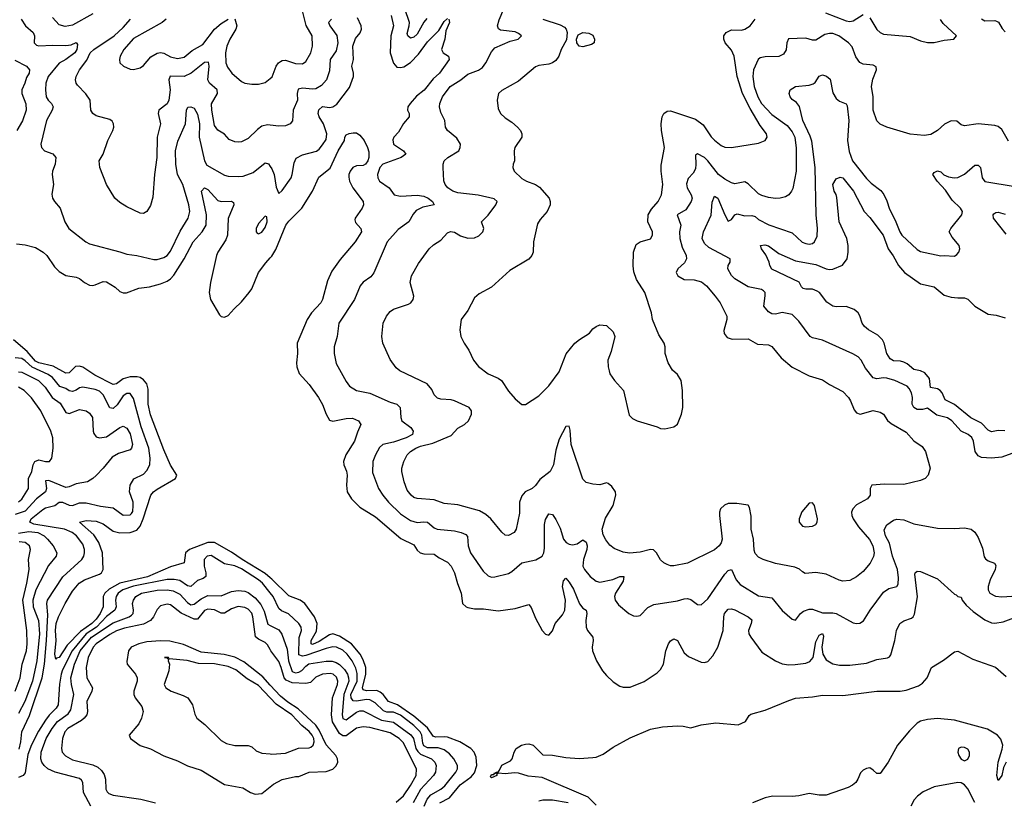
# Model space of a CAD drawing. Header units: inches. Extents: x 1694797 to 1849917, y 907313 to 1017959.
# Tile 259 of 656: x 1788517 to 1794345, y 962424 to 967046. Entities that reach past the tile are written whole.
import ezdxf

# ---------------------------------------------------------------- set-up
doc = ezdxf.new("R2010")
doc.units = ezdxf.units.IN
doc.header["$MEASUREMENT"] = 0
doc.layers.add('B7986', color=7, linetype='Continuous')
doc.layers.add('B7996', color=7, linetype='Continuous')

msp = doc.modelspace()

# ---------------------------------------------------------------- linework, layer by layer
at = {"layer": 'B7986', "color": 5}
for points, elevation in [([(1788950, 967080.1), (1788830, 967013.3), (1788786.6, 967006.6), (1788750, 967016.2), (1788710, 967059.7)], 760), ([(1788526, 967050), (1788551.4, 967010), (1788596.3, 966970), (1788605.1, 966950), (1788602.7, 966910), (1788615.9, 966895.9), (1788630.8, 966890.8), (1788710, 966895.1), (1788790, 966892.4), (1788822, 966898), (1788851.5, 966911.5), (1788859.5, 966899.5), (1788854.4, 966870), (1788842.6, 966850), (1788790, 966811.1), (1788750, 966789.3), (1788684.6, 966710), (1788671, 966670), (1788669.3, 966630), (1788674, 966590), (1788684.7, 966570), (1788704.7, 966550), (1788714.2, 966530), (1788708.4, 966510), (1788675.9, 966450), (1788642.2, 966310), (1788645.8, 966290), (1788663.1, 966270), (1788712.2, 966252.2), (1788730.2, 966230.2), (1788726.2, 966190), (1788710.2, 966150), (1788708, 966130), (1788715.8, 966070), (1788707.2, 966012.8), (1788711.8, 965990), (1788722.6, 965970), (1788755.3, 965930), (1788783.1, 965850), (1788808.4, 965810), (1788908.5, 965730), (1788930, 965719.1), (1789110, 965672.1), (1789150, 965657.2), (1789210, 965649.4), (1789310, 965627.2), (1789330, 965626), (1789370, 965637.4), (1789390, 965650.2), (1789410, 965674.9), (1789466.4, 965793.6), (1789513, 965870), (1789523.2, 965910), (1789518.6, 965950), (1789482, 966070), (1789451.7, 966130), (1789441.9, 966190), (1789438.9, 966270), (1789452.6, 966327.4), (1789499.1, 966430), (1789504.7, 966510), (1789511.8, 966528.2), (1789529.7, 966530.3), (1789550, 966523.1), (1789570, 966486.7), (1789580.3, 966430), (1789579.2, 966350), (1789610, 966210.4), (1789625.2, 966185.2), (1789730, 966126.2), (1789750, 966120.2), (1789810, 966117.2), (1789839.4, 966120.6), (1789897.9, 966142.1), (1789970, 966197.7), (1789990, 966191.7), (1790000, 966177.4)], 740), ([(1790000, 966420.7), (1789982.8, 966422.7), (1789950, 966415.5), (1789923.7, 966396.3), (1789870, 966343.1), (1789830, 966323.7), (1789810, 966321.1), (1789790, 966322.6), (1789757.2, 966337.2), (1789728.4, 966368.4), (1789690, 966392), (1789670, 966420.5), (1789653.3, 966510), (1789652.1, 966547.9), (1789687.1, 966610), (1789684.7, 966630), (1789640.9, 966670), (1789630.2, 966690), (1789638.9, 966770), (1789633.8, 966793.8), (1789610, 966792.2), (1789530.8, 966729.2), (1789490, 966709.6), (1789408.2, 966711.8), (1789398.8, 966690), (1789408.2, 966630), (1789399, 966570), (1789390, 966548.1), (1789340.3, 966510), (1789336, 966490), (1789349.8, 966430), (1789331.1, 966350), (1789329, 966231), (1789315.3, 966130), (1789305.3, 965994.7), (1789290, 965946), (1789270, 965911), (1789250, 965898.8), (1789230, 965900.7), (1789150, 965938), (1789110, 965963), (1789080.5, 965990), (1789030.4, 966070), (1788990.5, 966170), (1788987.7, 966210), (1789010.4, 966250), (1789038.7, 966330), (1789068.9, 966390), (1789074.9, 966410), (1789072.7, 966430), (1789064.9, 966444.9), (1789050, 966455.5), (1788970, 966477.1), (1788950, 966490.7), (1788938.4, 966510), (1788932.9, 966570), (1788908, 966608), (1788858.9, 966658.9), (1788851.6, 966670), (1788847.8, 966690), (1788850.3, 966710), (1788871.1, 966750), (1788913.7, 966806.3), (1788934.5, 966850), (1788954.8, 966870), (1789075.7, 966950), (1789130, 966999.6), (1789173, 967050)], 760), ([(1789384.2, 967050), (1789360.2, 967030), (1789190, 966935.3), (1789132.9, 966870), (1789111.8, 966830), (1789107, 966810), (1789110.4, 966790.4), (1789130.8, 966770), (1789170, 966752.7), (1789190, 966750.4), (1789230, 966760.3), (1789250, 966774.4), (1789293.7, 966826.3), (1789330, 966848.4), (1789350, 966851.2), (1789370, 966847), (1789410, 966826.3), (1789450, 966816.3), (1789490, 966824.6), (1789536.7, 966863.3), (1789601.5, 966898.5), (1789670, 966990.1), (1789710, 967023.4), (1789750, 967048.8)], 780), ([(1789790.5, 967050.5), (1789801.4, 967010), (1789795.6, 966990), (1789759.9, 966930), (1789743.3, 966890), (1789734.4, 966850), (1789737.4, 966790), (1789746, 966766), (1789773.4, 966730), (1789830, 966681.1), (1789850, 966670.3), (1789890, 966664.2), (1789930, 966664.6), (1789970, 966674.9), (1790000, 966698.4)], 780), ([(1788487.2, 966807.2), (1788557.8, 966770), (1788574.9, 966750), (1788572.9, 966730), (1788556, 966704), (1788547.6, 966670), (1788529.6, 966630), (1788528.7, 966610), (1788552.6, 966547.4), (1788555, 966510), (1788532.9, 966447.1), (1788500.6, 966390)], 720), ([(1788498.3, 965718.3), (1788550, 965713.4), (1788610, 965697.4), (1788654.9, 965670), (1788677.6, 965650), (1788722, 965582), (1788750, 965555.3), (1788790, 965531.7), (1788850, 965520.9), (1788870, 965513.1), (1788899.5, 965490), (1788930, 965474.7), (1788950, 965472.4), (1788964, 965476), (1789010, 965496.9), (1789030, 965494.3), (1789081.8, 965461.8), (1789110, 965435.8), (1789130, 965427.9), (1789149, 965429), (1789222.7, 965457.3), (1789285.2, 965465.2), (1789350, 965482), (1789390, 965497.6), (1789410, 965511.7), (1789430, 965534), (1789490.8, 965630), (1789544.3, 965730), (1789596.7, 965790), (1789619.9, 965830), (1789622.3, 965890), (1789593.7, 966030), (1789610, 966050.2), (1789630, 966040.2), (1789690, 965976.2), (1789710, 965969.3), (1789770, 965972.5), (1789783.1, 965963.1), (1789785.2, 965950), (1789751.5, 965868.5), (1789747.7, 965770), (1789737.6, 965742.4), (1789689.7, 965670), (1789682.3, 965650), (1789646, 965490), (1789638.8, 965430), (1789646.3, 965390), (1789698.9, 965298.9), (1789710, 965288.2), (1789730, 965284.4), (1789750, 965294.6), (1789785.4, 965334.6), (1789830, 965374.6), (1789875.8, 965430), (1789890, 965452.8), (1789930.4, 965549.6), (1789973.1, 965606.9), (1790000, 965635.4)], 720), ([(1790000, 963741.6), (1789970, 963766.5), (1789833.1, 963850), (1789770, 963894), (1789670, 963949.6), (1789630, 963951.2), (1789521.5, 963910), (1789498.4, 963890), (1789490.1, 963829.9), (1789410, 963807.1), (1789273.6, 963746.4), (1789109.9, 963710.1), (1789046, 963674), (1789020.3, 963650), (1789010.1, 963630), (1789011.5, 963570), (1788993.6, 963530), (1788970, 963496.1), (1788942.9, 963470), (1788876.1, 963423.9), (1788797.7, 963342.3), (1788750, 963269.8), (1788734.1, 963265.9), (1788730, 963259.5), (1788724.1, 963290), (1788732, 963370), (1788728.9, 963430), (1788733.1, 963470), (1788746.4, 963510), (1788785.7, 963590), (1788830, 963663.2), (1788868.9, 963710), (1788900.4, 963730), (1788990, 963762.4), (1789000.2, 963770), (1789009.9, 963790), (1789006.4, 963890), (1788986.1, 963950), (1788955.4, 963995.4), (1788869.7, 964070), (1788910, 964081), (1788970, 964077.8), (1789010, 964061.1), (1789070, 964017.9), (1789110, 964007.1), (1789170, 964009.7), (1789210, 964022.8), (1789230, 964047.7), (1789247.2, 964090), (1789292.9, 964230), (1789308.9, 964250), (1789330, 964265.7), (1789439.5, 964330), (1789447.3, 964350), (1789410, 964409.4), (1789370, 964499.7), (1789290, 964705.7), (1789276.4, 964770), (1789278, 964858), (1789269.2, 964890), (1789250, 964913.9), (1789230, 964926.9), (1789212.1, 964932.1), (1789170, 964932.2), (1789130, 964918.9), (1789090, 964890.3), (1789070, 964886.1), (1788960.5, 964940.5), (1788890, 964988.9), (1788870, 964995.6), (1788847.2, 964992.8), (1788810, 964956), (1788790, 964953.1), (1788715.3, 964995.3), (1788630, 965014.1), (1788610, 965023.7), (1788561.2, 965081.2), (1788480.6, 965150)], 720), ([(1788513.7, 962726.3), (1788523.3, 962770), (1788528.6, 962830), (1788573.8, 962926.2), (1788649.7, 963150), (1788663.4, 963230), (1788675.4, 963370), (1788683, 963523), (1788677.7, 963590), (1788680.9, 963610), (1788772.1, 963747.9), (1788884.2, 963850), (1788895.4, 963870), (1788899.9, 963890), (1788899.9, 963910), (1788890, 963941), (1788852.1, 963990), (1788828.2, 964010), (1788781.1, 964030), (1788599.6, 964059.6), (1788577.5, 964070), (1788583.7, 964090), (1788653.2, 964146.8), (1788670, 964155.8), (1788725.6, 964170), (1788751.1, 964188.9), (1788770, 964189), (1788810, 964171.4), (1788830, 964169.1), (1788870, 964185.4), (1788910, 964186.1), (1788994.9, 964165.1), (1789070, 964155.8), (1789130, 964112.4), (1789170, 964113.8), (1789178.4, 964121.6), (1789185.9, 964134.1), (1789189.1, 964170), (1789187.4, 964190), (1789167.6, 964250), (1789171.4, 964290), (1789192.4, 964327.6), (1789250, 964356), (1789270, 964377.6), (1789286.1, 964410), (1789289.5, 964450), (1789280.9, 964510), (1789235.7, 964635.7), (1789190, 964802.4), (1789170, 964832.2), (1789150, 964833.3), (1789130, 964818.6), (1789093.9, 964766.1), (1789070, 964744.7), (1789050, 964748.9), (1789010, 964825.8), (1788990, 964846.3), (1788963.8, 964856.2), (1788890, 964870.5), (1788870, 964865.8), (1788850, 964851.6), (1788830, 964845.2), (1788810, 964849.4), (1788790, 964862.2), (1788754.1, 964874.1), (1788710, 964927.5), (1788685.4, 964945.4), (1788590, 964988.4), (1788550, 965026.7), (1788530, 965039.2), (1788490, 965044.3)], 740), ([(1788510, 964960.5), (1788530, 964959.5), (1788627.3, 964910), (1788666.8, 964870), (1788709.6, 964809.6), (1788755.6, 964775.6), (1788790, 964721.1), (1788810, 964714.3), (1788870, 964737.8), (1788909.4, 964730), (1788930, 964716), (1788946.8, 964690), (1788951.4, 964610), (1788955.8, 964595.8), (1788970, 964576.9), (1788990, 964569.6), (1789030, 964576.4), (1789110, 964631.9), (1789130, 964639.2), (1789150, 964628.3), (1789170, 964594), (1789184.6, 964530), (1789179.2, 964510), (1789170, 964500.2), (1789101.5, 964478.5), (1789063.5, 964456.5), (1789011.3, 964390), (1788970, 964347.2), (1788950, 964329), (1788918, 964310), (1788850, 964298.9), (1788810, 964279.5), (1788790, 964277.1), (1788690, 964317.3), (1788670, 964315.6), (1788675.4, 964270), (1788670.3, 964249.7), (1788615.9, 964210), (1788550, 964136.5), (1788490, 964115.6)], 760), ([(1788509.6, 964190.4), (1788530, 964207.1), (1788569.2, 964270), (1788569.4, 964330), (1788589.1, 964370), (1788596.3, 964410), (1788605.8, 964430), (1788630, 964440.1), (1788670, 964430.2), (1788694, 964430), (1788706, 964450), (1788715.3, 964510), (1788713.1, 964570), (1788701.6, 964610), (1788641.2, 964730), (1788587, 964807), (1788542.5, 964850), (1788509.9, 964869.9)], 780), ([(1788510, 964005.9), (1788570, 964015.5), (1788623.1, 964010), (1788660.6, 963990), (1788682, 963970), (1788714.6, 963930), (1788735.8, 963890), (1788731.9, 963870), (1788686.5, 963813.5), (1788612.6, 963670), (1788595.4, 963610), (1788596.5, 963570), (1788627.9, 963487.9), (1788633.2, 963410), (1788618.9, 963250), (1788592, 963130), (1788547.9, 963010), (1788510, 962938.7)], 760), ([(1788490, 963070.2), (1788519.4, 963150), (1788531.5, 963230), (1788557.4, 963310), (1788560.4, 963350), (1788558.8, 963430), (1788535, 963610), (1788559.2, 963710), (1788572.4, 963790), (1788569.3, 963850.7), (1788581.1, 963910), (1788575, 963930), (1788549.9, 963949.9), (1788513.8, 963953.8)], 780), ([(1790000, 963652.7), (1789954.8, 963710), (1789931, 963730), (1789830, 963794.4), (1789790, 963813), (1789730, 963824.5), (1789650, 963873.7), (1789627, 963870), (1789609.3, 963850), (1789608.9, 963811.1), (1789618.6, 963770), (1789618.5, 963750), (1789602.8, 963737.2), (1789570, 963726.2), (1789530, 963689.2), (1789510, 963693.9), (1789465.4, 963725.4), (1789431.6, 963731.5), (1789390.6, 963730.6), (1789190, 963692.2), (1789127.5, 963670), (1789099.6, 963650), (1789087.2, 963630), (1789083.4, 963610), (1789086.8, 963570), (1789079.3, 963550), (1789030, 963512), (1788971.4, 963448.6), (1788910, 963409.3), (1788827.3, 963310), (1788770, 963196.4), (1788761.3, 963170), (1788751.4, 963111.4), (1788743.4, 962990), (1788733.4, 962970), (1788691.4, 962928.6), (1788670, 962898.8), (1788627.5, 962832.5), (1788586.7, 962753.3), (1788564.8, 962695.2), (1788550, 962587.3), (1788537, 962570), (1788510, 962558.4)], 740), ([(1788937.2, 962390), (1788895.3, 962470), (1788891.1, 962530), (1788883.2, 962543.2), (1788870, 962553.2), (1788725.7, 962590), (1788682.8, 962610), (1788660.6, 962630), (1788648.3, 962650), (1788641.7, 962670), (1788643.4, 962710), (1788673.9, 962790), (1788708.6, 962850), (1788740.3, 962890), (1788803.1, 962936.9), (1788819.4, 962960.6), (1788836.8, 963050), (1788823.3, 963110), (1788820.1, 963150), (1788840.9, 963230), (1788875.5, 963310), (1788942.2, 963390), (1789070, 963475.9), (1789164.7, 963510), (1789178.8, 963521.2), (1789187.4, 963530), (1789190.1, 963549.9), (1789184.1, 963590), (1789189.5, 963610), (1789203.5, 963630), (1789238.5, 963650), (1789330, 963668), (1789390, 963670.2), (1789424.8, 963664.8), (1789464.4, 963644.4), (1789510, 963595.6), (1789530, 963582.4), (1789550, 963584.8), (1789590, 963617.2), (1789630, 963636), (1789710, 963635), (1789770, 963659.6), (1789810, 963666.9), (1789850, 963662.6), (1789870, 963653.6), (1789910, 963623.8), (1789944.2, 963584.2), (1789964.3, 963544.3), (1789986.3, 963466.3), (1790000, 963459)], 760), ([(1790000, 963316.7), (1789984.4, 963344.4), (1789970, 963358), (1789930, 963377.5), (1789912.8, 963392.8), (1789897.6, 963510), (1789890, 963531.4), (1789870, 963555.2), (1789850, 963565.9), (1789810, 963571.6), (1789770, 963557.9), (1789730, 963532.2), (1789710, 963532.2), (1789670, 963552), (1789630, 963555), (1789610, 963547.2), (1789570, 963496.5), (1789550, 963496), (1789472, 963532), (1789410, 963580.8), (1789390, 963585), (1789350, 963575.5), (1789330, 963554.7), (1789309.4, 963510), (1789290.9, 963489.1), (1789250, 963467.8), (1789137, 963443), (1789090, 963427), (1789050, 963405.8), (1788970, 963351), (1788952.1, 963330), (1788921.9, 963270), (1788909.6, 963210), (1788914, 963150), (1788947.6, 963090), (1788944.1, 963070), (1788914.2, 963010), (1788918.1, 962950), (1788913.4, 962930), (1788899.1, 962910), (1788882.8, 962897.2), (1788801.2, 962850), (1788783.1, 962830), (1788769.1, 962790), (1788763.2, 962730), (1788768.5, 962710), (1788787.7, 962687.7), (1788830, 962664), (1788950, 962635), (1788979.8, 962619.8), (1789001.2, 962601.2), (1789016.4, 962576.4), (1789024.3, 962550), (1789026.3, 962490), (1789034, 962474), (1789044.7, 962464.7), (1789070, 962455.3), (1789234, 962430), (1789320.5, 962410)], 780), ([(1790000, 963106.6), (1789955.3, 963155.3), (1789843.1, 963243.1), (1789790, 963271.8), (1789727.8, 963287.8), (1789590, 963301.3), (1789487.2, 963347.2), (1789406.2, 963366.2), (1789350, 963368.6), (1789270, 963361.8), (1789221.3, 963350), (1789175.9, 963330), (1789160.1, 963310), (1789150, 963246.8), (1789153.5, 963230), (1789203, 963170), (1789211.7, 963150), (1789212.4, 963130), (1789192.5, 963070), (1789191.9, 963050), (1789200.2, 963030), (1789239.5, 962979.5), (1789247.5, 962950), (1789237.7, 962910), (1789222.6, 962877.4), (1789165.5, 962810), (1789172.7, 962790), (1789230, 962749.3), (1789290, 962729.2), (1789370, 962687.9), (1789450, 962658.5), (1789510, 962627.3), (1789590, 962602.9), (1789730, 962518.2), (1789837.8, 962497.8), (1789883.8, 962470), (1789910, 962461.2), (1789950, 962463.6), (1790000, 962504.7)], 820), ([(1790000, 963029.9), (1789930, 963103.3), (1789862.8, 963142.8), (1789796.9, 963196.9), (1789750, 963217.2), (1789670, 963232.1), (1789575, 963235), (1789508.4, 963251.6), (1789402, 963262), (1789398, 963270), (1789374, 963270), (1789387.1, 963267.1), (1789398, 963258), (1789396, 963250), (1789403.1, 963230), (1789399.1, 963190), (1789372.8, 963110), (1789382.6, 963090), (1789413.7, 963070), (1789485.1, 963045.1), (1789512.4, 963030), (1789538.7, 962990), (1789553.5, 962933.5), (1789565.5, 962910), (1789612.4, 962872.4), (1789710, 962778), (1789740.4, 962760.4), (1789790, 962748), (1789870, 962748.9), (1789890, 962740.3), (1789917, 962717), (1789950, 962704.2), (1790000, 962698.8)], 840)]:
    msp.add_lwpolyline(points, dxfattribs=dict(at, elevation=elevation))
at = {"layer": 'B7986', "color": 5, "elevation": 740}
msp.add_lwpolyline([(1789970, 965882), (1789930, 965839), (1789917.3, 965810), (1789916, 965790), (1789922.5, 965782.5), (1789930, 965778.8), (1789950, 965787.7), (1789970, 965816), (1789980.9, 965850), (1789979, 965879)], close=True, dxfattribs=at)
at = {"layer": 'B7996', "color": 5}
for points, elevation in [([(1790000, 966698.4), (1790012.1, 966707.9), (1790035.5, 966770), (1790049.2, 966790.8), (1790060.6, 966799.4), (1790070, 966805.2), (1790090, 966805.5), (1790150, 966785.8), (1790190, 966785.7), (1790210, 966799.3), (1790239.8, 966850), (1790250.8, 966890), (1790248, 966950), (1790211.9, 967011.9), (1790193.2, 967090)], 780), ([(1790000, 966177.4), (1790010, 966163.1), (1790024, 966130), (1790034.9, 966054.9), (1790050, 966018), (1790070, 966034), (1790123.5, 966110), (1790130.6, 966129.4), (1790141, 966199), (1790153.7, 966226.3), (1790190, 966246), (1790272.7, 966267.3), (1790290, 966280.2), (1790310, 966304.5), (1790330, 966336.5), (1790335.2, 966370), (1790315.8, 966430), (1790290, 966471.5), (1790283.8, 966490), (1790287.1, 966513), (1790308.8, 966531.2), (1790350, 966526.7), (1790370, 966529.4), (1790394.9, 966545.1), (1790470, 966645.2), (1790493.1, 966710), (1790493.4, 966730), (1790482.3, 966770), (1790492.3, 966810), (1790489.3, 966890), (1790504.7, 966935.3), (1790531.2, 966968.8), (1790539.4, 966990), (1790537.7, 967010), (1790516.7, 967056.7)], 740), ([(1794370, 966326), (1794330, 966395.5), (1794310, 966414), (1794290, 966420.3), (1794190, 966430.4), (1794110, 966417.3), (1794090, 966424), (1794065.1, 966445.1), (1794030, 966447.2), (1793992.3, 966427.7), (1793950, 966390.4), (1793910, 966366.7), (1793870, 966360.3), (1793788.8, 966368.8), (1793650, 966410.5), (1793610, 966427.7), (1793590, 966446.8), (1793568.9, 966510), (1793568.1, 966590), (1793559.3, 966650), (1793566.5, 966693.5), (1793589.2, 966750), (1793586.7, 966766.7), (1793570, 966777.8), (1793510, 966782.9), (1793490, 966792.7), (1793466.1, 966826.1), (1793445.5, 966885.5), (1793422.8, 966910), (1793366.3, 966950), (1793330, 966963.5), (1793310, 966965.1), (1793282.2, 966957.8), (1793230, 966924.9), (1793210, 966924.2), (1793170, 966936.5), (1793068, 966932), (1793058.2, 966910), (1793053.1, 966866.9), (1793037.7, 966842.3), (1793010, 966828.3), (1792930, 966827.2), (1792900.6, 966819.4), (1792889.2, 966810.8), (1792861.2, 966750), (1792855.9, 966710), (1792865.5, 966650), (1792886.9, 966590), (1792908.4, 966550), (1792970, 966485.2), (1793060.1, 966420.1), (1793090, 966381.3), (1793104.8, 966350), (1793113.9, 966286.1), (1793113.6, 966150), (1793093.1, 966046.9), (1793086.6, 966030), (1793070, 966008.4), (1793050, 965997), (1793018, 965990), (1792990, 965988.1), (1792950, 965993.2), (1792910, 966004.5), (1792890, 966015.8), (1792830, 966075), (1792810, 966085.2), (1792750, 966074.5), (1792730, 966080.6), (1792690, 966101.5), (1792654, 966130), (1792590.8, 966210), (1792570, 966229.3), (1792530, 966252.3), (1792516.6, 966243.4), (1792519.9, 966190), (1792516.8, 966163.2), (1792503.1, 966136.9), (1792474.8, 966105.2), (1792465, 966075), (1792468.5, 966050), (1792490.9, 966010), (1792496.8, 965990), (1792492.2, 965970), (1792459.4, 965920.6), (1792408.8, 965890), (1792430.5, 965830), (1792422.2, 965790), (1792424.4, 965750), (1792439, 965699), (1792461.7, 965650), (1792463.2, 965630), (1792452.7, 965607.3), (1792412.2, 965570), (1792403.1, 965550), (1792412.2, 965530), (1792450, 965507.2), (1792510, 965505.4), (1792553.2, 965493.2), (1792582.2, 965470), (1792634.2, 965410), (1792663.1, 965370), (1792702.2, 965290), (1792703.1, 965270), (1792685.3, 965205.3), (1792687.2, 965187.2), (1792704.6, 965164.6), (1792734.6, 965154.6), (1792830, 965156.9), (1792884.4, 965124.4), (1792950, 965120.4), (1792970, 965111.2), (1793024.8, 965044.8), (1793089, 964989), (1793190, 964938.3), (1793270, 964914.2), (1793310, 964886.9), (1793390, 964844), (1793423.5, 964810), (1793435.8, 964790), (1793456.3, 964736.3), (1793470, 964717.6), (1793492, 964710), (1793570, 964732.8), (1793610, 964722.6), (1793629.6, 964710), (1793653.5, 964673.5), (1793674.9, 964654.9), (1793763.8, 964603.8), (1793810, 964551.6), (1793858.6, 964518.6), (1793878, 964490), (1793907, 964390), (1793895.1, 964350), (1793876, 964330), (1793850, 964318.4), (1793750, 964293.4), (1793636.7, 964296.7), (1793561.2, 964290), (1793551.8, 964270), (1793551.3, 964230), (1793536.2, 964210), (1793470, 964172.9), (1793448.4, 964150), (1793440.8, 964130), (1793442.5, 964110), (1793450.6, 964090), (1793482.4, 964042.4), (1793548.3, 963968.3), (1793566.4, 963930), (1793574.4, 963890), (1793571.5, 963868.5), (1793551.4, 963828.6), (1793510, 963778.8), (1793470, 963747.3), (1793430, 963724.8), (1793390, 963721.8), (1793367.6, 963727.6), (1793290, 963763.9), (1793230, 963772.7), (1793167.4, 963767.4), (1793150, 963776.3), (1793132.7, 963792.7), (1793105.2, 963805.2), (1792990, 963826.4), (1792917.3, 963850), (1792890, 963863.7), (1792870, 963885.5), (1792865.1, 963905.1), (1792860.2, 963970), (1792846.2, 964030), (1792847.1, 964107.1), (1792837.5, 964157.5), (1792830, 964170.8), (1792762.3, 964182.3), (1792710, 964180.8), (1792688.5, 964171.5), (1792664.7, 964150), (1792658.7, 964130), (1792659.8, 964110), (1792675.8, 963970), (1792670, 963948.7), (1792658.2, 963930), (1792630, 963906.5), (1792470, 963827.4), (1792390, 963813.1), (1792370, 963813.1), (1792350, 963820.3), (1792330, 963830.4), (1792310, 963848.5), (1792286.4, 963890), (1792268, 963908), (1792250, 963910.1), (1792190, 963892.9), (1792127.1, 963887.1), (1792090, 963892.4), (1792035.8, 963915.8), (1792010, 963935.3), (1791985.9, 963965.9), (1791970, 963995.5), (1791964.3, 964030), (1791985.3, 964094.7), (1792029.4, 964170), (1792044.9, 964230), (1792043.8, 964250), (1792021.7, 964281.7), (1791999.5, 964299.5), (1791990, 964303), (1791950, 964291.8), (1791910, 964295.6), (1791870, 964306), (1791850, 964326), (1791781.7, 964530), (1791775.9, 964615.9), (1791770, 964638.8), (1791750, 964638), (1791710, 964561.6), (1791690, 964497.3), (1791676.8, 964410), (1791656.8, 964370), (1791596.4, 964323.6), (1791570, 964288), (1791550, 964270.2), (1791509.9, 964250.1), (1791490, 964226), (1791475.6, 964190), (1791474.7, 964125.2), (1791455.1, 964030), (1791443.7, 964010), (1791410, 963992.4), (1791390, 963994.9), (1791370, 964012.7), (1791306, 964090), (1791276.4, 964116.4), (1791238.1, 964138.1), (1791110, 964172.7), (1791030, 964182.3), (1790970, 964203.9), (1790870, 964210.2), (1790850, 964217.3), (1790833.4, 964230), (1790810, 964261.3), (1790792, 964310), (1790779.2, 964370), (1790779.7, 964390), (1790790.2, 964429.8), (1790811.3, 964470), (1790830.2, 964490), (1790860.9, 964510), (1790890, 964521.7), (1790961.9, 964538.1), (1791070, 964584.4), (1791110, 964626.8), (1791150.3, 964650), (1791173.8, 964670), (1791192.2, 964710), (1791191.3, 964730), (1791178.4, 964750), (1791090, 964789.3), (1791070, 964795), (1791010, 964799), (1790990, 964805.7), (1790970, 964824.9), (1790956.2, 964856.2), (1790929.2, 964889.2), (1790767.1, 964967.1), (1790744.5, 964984.5), (1790710, 965034.8), (1790665.5, 965130), (1790660.4, 965170), (1790668.9, 965250), (1790687.2, 965290), (1790710, 965317.7), (1790730, 965331.9), (1790818.7, 965361.3), (1790832.9, 965370), (1790846.5, 965390), (1790849.1, 965410), (1790827.8, 965490), (1790835.9, 965530), (1790877.9, 965602.1), (1790940.5, 965690), (1790966.4, 965713.6), (1791010, 965740.7), (1791050, 965784.5), (1791067.1, 965792.9), (1791090, 965788.2), (1791125.9, 965765.9), (1791170, 965751.9), (1791210, 965753.9), (1791234.3, 965765.7), (1791259.2, 965790), (1791265, 965810), (1791250.5, 965850), (1791290, 965887.8), (1791335.5, 965950), (1791342.3, 965970), (1791324.9, 965984.9), (1791230, 966007.7), (1791110, 966020.4), (1791081.7, 966030), (1791050.3, 966050), (1791034.7, 966070), (1791027.8, 966092.2), (1791023.1, 966170), (1791023.7, 966190), (1791030.2, 966209.8), (1791050.4, 966230), (1791115.8, 966270), (1791124.9, 966290), (1791127, 966310), (1791104, 966344), (1791048.7, 966390), (1791037.6, 966410), (1791032.7, 966450), (1791010, 966497.3), (1791001.6, 966530), (1791003.2, 966550), (1791019.3, 966590), (1791065, 966650), (1791128.4, 966690), (1791170, 966723.2), (1791232, 966748), (1791256, 966764), (1791275.2, 966790), (1791310, 966856.2), (1791330, 966878.7), (1791420.4, 966919.6), (1791466.8, 966930), (1791486.4, 966950), (1791470, 966964.9), (1791450, 966973.5), (1791363.4, 966983.4), (1791351.6, 966991.6), (1791345.7, 967010), (1791354.1, 967045.9), (1791381.7, 967110)], 760), ([(1790715.9, 967070), (1790729.1, 967010), (1790714.4, 966950), (1790709.3, 966850), (1790730, 966789.1), (1790750, 966765.2), (1790770, 966762.4), (1790790, 966767.1), (1790830, 966792.7), (1790878.4, 966841.6), (1790930, 966916), (1790997.6, 966982.4), (1791030, 967036.1), (1791050, 967052.3)], 740), ([(1790927.4, 967052.6), (1790908.7, 967031.3), (1790870, 966961.2), (1790850, 966941.8), (1790830, 966936.5), (1790814, 966950), (1790810, 966964.7), (1790822.7, 967010), (1790823.9, 967030), (1790796.8, 967110)], 760), ([(1793286.2, 967086.2), (1793410, 967039.2), (1793430, 967035.5), (1793450, 967039.8), (1793510, 967076.3)], 780), ([(1793550, 967058), (1793590, 966988.9), (1793610, 966970.3), (1793630, 966961.3), (1793787.5, 966947.5), (1793850, 966920.5), (1793890, 966910.7), (1793930, 966910.8), (1793990, 966924), (1794046, 966930), (1794062, 966950), (1793983, 967023), (1793968.1, 967048.1)], 780), ([(1790362.6, 967050), (1790345.1, 967030), (1790352.5, 967010), (1790393.3, 966953.3), (1790399, 966910), (1790390, 966861.5), (1790354, 966810), (1790350, 966744), (1790332, 966690), (1790304.1, 966655.9), (1790270, 966637), (1790250, 966634.4), (1790190, 966640.8), (1790165.2, 966634.8), (1790159.9, 966610), (1790161.5, 966570), (1790135.9, 966510), (1790132.5, 966447.5), (1790118, 966430), (1790090, 966417.4), (1790050, 966414.9), (1790000, 966420.7)], 760), ([(1791056.3, 967050), (1791062, 967030), (1791039.7, 966980.3), (1791032.6, 966930), (1791014, 966870), (1791023.7, 966850), (1791055.8, 966830), (1791058.9, 966810), (1791002.4, 966730), (1790964.6, 966695.4), (1790910.4, 966629.6), (1790866.2, 966593.8), (1790827.5, 966550), (1790815, 966530), (1790812.6, 966510), (1790821.8, 966490), (1790821.6, 966470), (1790788.6, 966431.4), (1790759.9, 966380.1), (1790731.6, 966350), (1790725, 966335), (1790730.3, 966310), (1790789, 966270), (1790803.1, 966250), (1790775.8, 966230), (1790667.2, 966190), (1790649.2, 966170), (1790635.6, 966130), (1790636.5, 966110), (1790646.7, 966090), (1790703.1, 966050), (1790733, 966010), (1790770, 966000.9), (1790870, 966006.2), (1790910, 966000.4), (1790933.8, 965990), (1790960.3, 965970), (1790970.4, 965950), (1790904.1, 965935.9), (1790864.3, 965915.7), (1790845.2, 965894.8), (1790820.6, 965850), (1790756.5, 965803.5), (1790692.6, 965730), (1790613.6, 965546.4), (1790596.1, 965523.9), (1790550, 965492.8), (1790531.7, 965470), (1790499.6, 965390), (1790406, 965250), (1790395.5, 965170), (1790378.6, 965110), (1790377.3, 965070), (1790390.2, 965010), (1790450, 964903.1), (1790470, 964875.6), (1790510, 964851.3), (1790590, 964834.2), (1790710, 964781.4), (1790750, 964769.2), (1790769.5, 964749.5), (1790773.6, 964690), (1790779.7, 964670), (1790831.3, 964631.3), (1790845.1, 964610), (1790841.2, 964590), (1790805.4, 964570), (1790730, 964544.2), (1790667.2, 964530), (1790647.2, 964512.8), (1790622.7, 964470), (1790607, 964430), (1790606, 964366), (1790641.5, 964270), (1790665.5, 964230), (1790699, 964190), (1790770, 964121.1), (1790830, 964080.1), (1790870, 964068.9), (1790910, 964073.8), (1790930, 964071.6), (1790970, 964037.1), (1790988.6, 964028.6), (1791090, 964019.5), (1791130, 964009.4), (1791157, 963997), (1791166.8, 963986.8), (1791171, 963930), (1791186.2, 963890), (1791260.3, 963780.3), (1791290, 963753.8), (1791310, 963745.2), (1791330, 963746.7), (1791410, 963766.8), (1791430, 963778), (1791489.4, 963830.6), (1791572.5, 963847.5), (1791610, 963868.9), (1791619.1, 963890), (1791622.9, 963917.1), (1791623.2, 964056.8), (1791630, 964086), (1791650, 964120.4), (1791670, 964115.8), (1791690, 964087.2), (1791715.3, 964035.3), (1791735.8, 963970), (1791751.5, 963950), (1791770, 963940.1), (1791790, 963936.4), (1791817.2, 963942.8), (1791850, 963965.7), (1791870, 963952), (1791875.9, 963930), (1791874.1, 963910), (1791854, 963850), (1791850.9, 963810.9), (1791860.2, 963790), (1791894.3, 963750), (1791930, 963721.5), (1791950, 963715.9), (1792028.6, 963731.4), (1792070, 963750.1), (1792092.8, 963750), (1792090, 963722.6), (1792043, 963650), (1792038.2, 963630), (1792042, 963610), (1792061, 963581), (1792122, 963530), (1792150, 963516.4), (1792170, 963514), (1792190, 963518.4), (1792235, 963565), (1792270, 963584), (1792410, 963605.3), (1792450, 963617), (1792470, 963618.7), (1792490, 963613.7), (1792530, 963582.8), (1792550, 963580.7), (1792590, 963617), (1792690, 963762.2), (1792710, 963784.4), (1792730, 963790.4), (1792758.5, 963730), (1792782.1, 963702.1), (1792890, 963635.2), (1792970, 963623.1), (1793030, 963547.2), (1793090, 963496), (1793110, 963491), (1793139.7, 963530), (1793156.7, 963543.4), (1793190, 963556.5), (1793210, 963556.2), (1793270, 963533.4), (1793330, 963533.5), (1793350, 963529.5), (1793450, 963475.6), (1793470, 963470.3), (1793490, 963472.2), (1793512.5, 963487.5), (1793550.7, 963549.3), (1793630, 963657.4), (1793661.6, 963678.4), (1793709.7, 963690.3), (1793716.8, 963703.2), (1793718.4, 963741.6), (1793712.2, 963790), (1793684.1, 963870), (1793666.5, 963946.5), (1793643, 963990), (1793634.1, 964025.9), (1793650, 964056), (1793690, 964082.3), (1793710, 964087.9), (1793750, 964085.2), (1793810, 964061.6), (1793950, 964034.6), (1794050, 964033.1), (1794110, 964038.3), (1794150, 964028.7), (1794170, 964012.2), (1794190, 963979.3), (1794216.8, 963916.8), (1794226.6, 963866.6), (1794233.4, 963853.4), (1794250, 963841.6), (1794288.3, 963828.3), (1794295, 963815), (1794291.5, 963790), (1794262, 963730), (1794249.3, 963689.3), (1794249.4, 963669.4), (1794260.3, 963650), (1794292.6, 963632.6), (1794330, 963628.4), (1794390, 963632.4)], 740), ([(1791612.7, 967050), (1791716.4, 967016.4), (1791742.1, 967002.1), (1791751.4, 966990), (1791757, 966970), (1791753.1, 966926.9), (1791721.2, 966870), (1791708.2, 966830), (1791690, 966804.8), (1791670.1, 966789.9), (1791650, 966783.1), (1791590, 966775.3), (1791570, 966767.4), (1791470, 966683.1), (1791370, 966627.1), (1791350.3, 966610), (1791343.2, 966570), (1791350, 966521), (1791363.7, 966490), (1791390, 966464.9), (1791430, 966438.7), (1791463.1, 966410), (1791481.3, 966390), (1791488.7, 966370), (1791488.4, 966350), (1791448.5, 966290), (1791443.1, 966270), (1791446, 966210), (1791438, 966190), (1791436.3, 966170), (1791444, 966150), (1791490, 966106.7), (1791517.3, 966090), (1791570, 966070.3), (1791593.7, 966053.7), (1791650.4, 965990), (1791657, 965970), (1791656.5, 965950), (1791639.5, 965910), (1791597.3, 965862.7), (1791582, 965838), (1791558.8, 965730), (1791556.3, 965670), (1791548, 965650), (1791530, 965627.6), (1791418.6, 965561.5), (1791310, 965462), (1791237.3, 965422.7), (1791210, 965399.3), (1791170, 965324), (1791130.7, 965270), (1791122, 965210), (1791127.3, 965170), (1791147.3, 965130), (1791176.3, 965090), (1791203.8, 965030), (1791233, 964993), (1791290, 964948.5), (1791350, 964923.1), (1791368, 964910), (1791410, 964847.3), (1791450, 964801), (1791490, 964766.8), (1791510, 964766.8), (1791590, 964819.1), (1791650, 964878), (1791710, 964960.5), (1791751.9, 965068.1), (1791802.9, 965130), (1791830, 965152.7), (1791889, 965190), (1791910, 965216), (1791928.7, 965230), (1791950, 965239.1), (1791990, 965234.8), (1792030, 965198), (1792038.8, 965170), (1792019, 965081), (1791999.3, 965030), (1792000.5, 964990), (1792006.2, 964966.2), (1792010.7, 964950), (1792037.3, 964910), (1792090.5, 964850.5), (1792124.5, 964704.5), (1792144.5, 964684.5), (1792172, 964670), (1792290, 964636), (1792310, 964626), (1792336.5, 964623.5), (1792390, 964636), (1792410, 964652), (1792435.1, 964710), (1792442.9, 964750), (1792439.5, 964850), (1792431.6, 964910), (1792410, 964946), (1792380.9, 964970), (1792355.3, 965015.3), (1792337, 965070), (1792338, 965110), (1792332, 965130), (1792301, 965181), (1792263.7, 965270), (1792256, 965310), (1792218, 965430), (1792167.7, 965507.7), (1792153.2, 965553.2), (1792148.4, 965588.5), (1792151, 965670), (1792165.7, 965714.3), (1792189.7, 965730.2), (1792250, 965748.5), (1792263.6, 965770), (1792262.4, 965790), (1792234.8, 965850), (1792236.2, 965890), (1792256.7, 965923.4), (1792297.2, 965970), (1792315.8, 966010), (1792324.1, 966070), (1792314.2, 966150), (1792314.9, 966185.1), (1792334.2, 966290), (1792316.3, 966390), (1792314, 966430), (1792319.7, 966470), (1792330, 966490.5), (1792350, 966504.4), (1792370, 966505.7), (1792517, 966457), (1792563, 966423), (1792610, 966353.4), (1792630, 966332.9), (1792670, 966301.5), (1792690, 966291.8), (1792729.7, 966290.3), (1792890, 966315.5), (1792930, 966330.8), (1792940.7, 966350), (1792936.9, 966370), (1792900.5, 966420.5), (1792840.5, 966520.5), (1792796.3, 966610), (1792764, 966710), (1792746.9, 966830), (1792730, 966864.8), (1792692, 966910), (1792684.2, 966930), (1792684.4, 966950), (1792699.7, 966970), (1792730, 966986), (1792790, 966985.1), (1792810, 966990.2), (1792841.7, 967010), (1792870.6, 967049.4)], 780), ([(1794210, 967050.8), (1794230, 967038.9), (1794290, 967041.6), (1794298.3, 967038.3), (1794310.8, 967030.8), (1794333.1, 966993.1), (1794350, 966974)], 760), ([(1794390, 964478.3), (1794330, 964456.4), (1794269.4, 964450.6), (1794210, 964454.7), (1794190, 964464.6), (1794172, 964490), (1794163.4, 964550), (1794152.6, 964572.6), (1794130.9, 964590), (1794089.9, 964609.9), (1794034.3, 964670), (1794010, 964689.1), (1793945, 964705), (1793890, 964745), (1793861.9, 964738.1), (1793830, 964737.2), (1793809, 964749), (1793799.4, 964770), (1793801, 964810), (1793796.1, 964836), (1793782.9, 964862.9), (1793770, 964876.1), (1793697.4, 964910), (1793650, 964923.8), (1793630, 964926.1), (1793590, 964919.5), (1793570, 964925.7), (1793523.3, 964983.3), (1793497.2, 965030), (1793479.7, 965050), (1793448.3, 965068.3), (1793270, 965147.7), (1793210, 965162.3), (1793196.2, 965170), (1793130, 965261.3), (1793090, 965299.7), (1793030, 965311.5), (1792990, 965303.5), (1792970, 965305.5), (1792950, 965316.8), (1792920.9, 965350), (1792930.7, 965410.7), (1792929.7, 965430), (1792920.5, 965440.5), (1792908.2, 965448.2), (1792830, 965464.5), (1792750, 965512.4), (1792730, 965530.9), (1792709, 965570), (1792710.9, 965590), (1792721.7, 965610), (1792722.6, 965630), (1792596.8, 965696.8), (1792570, 965721.5), (1792557.7, 965750), (1792563.9, 965790), (1792610.6, 965889.4), (1792615, 965965), (1792630, 966001.3), (1792650.1, 965990), (1792690, 965890.3), (1792710, 965854), (1792730, 965864), (1792749.2, 965890.8), (1792764.2, 965895.8), (1792810, 965884.8), (1792850, 965886.7), (1792870, 965880.7), (1792890, 965862.8), (1792951.2, 965831.2), (1793090, 965785), (1793149.6, 965729.6), (1793170, 965720.2), (1793190, 965716.9), (1793210, 965721.3), (1793222, 965730), (1793236.6, 965763.4), (1793239.3, 965810), (1793232.2, 965890), (1793226, 966170), (1793206.1, 966326.1), (1793196.8, 966356.8), (1793152.5, 966450), (1793132, 966532), (1793115.2, 966555.2), (1793090, 966573.3), (1793077.7, 966590), (1793071.2, 966610), (1793078, 966630), (1793109.4, 966650), (1793190, 966659.1), (1793213.8, 966666.2), (1793224.9, 966675.1), (1793250, 966712), (1793270, 966719.6), (1793292.4, 966712.4), (1793313.8, 966693.8), (1793330, 966614), (1793350, 966579.5), (1793370, 966564.2), (1793408.9, 966548.9), (1793415.6, 966535.6), (1793424.8, 966450), (1793416.8, 966330), (1793426.3, 966266.3), (1793446.2, 966210), (1793530, 966105.6), (1793557.8, 966077.8), (1793614.2, 966034.2), (1793631.5, 966011.5), (1793650, 965973), (1793664.9, 965924.9), (1793699.7, 965859.7), (1793726.6, 965790), (1793739.2, 965770), (1793830, 965685.7), (1793850, 965673.7), (1793970, 965648), (1793990, 965650.7), (1794050, 965646), (1794064.7, 965655.3), (1794075.3, 965670), (1794082, 965690), (1794077.2, 965710), (1794037.7, 965757.7), (1794019.3, 965790), (1794029.4, 965810), (1794094.7, 965890), (1794098, 965910), (1794086.6, 965930), (1794037.1, 965977.1), (1793996.8, 966036.8), (1793948.2, 966090), (1793922.9, 966130), (1793930, 966140.7), (1793950, 966151.7), (1793970, 966144.4), (1793987.6, 966127.6), (1794015, 966115.1), (1794049.4, 966109.4), (1794070, 966112.4), (1794110, 966131), (1794170, 966185.2), (1794190, 966184.6), (1794203.6, 966170), (1794213.8, 966110), (1794230, 966087.9), (1794410, 966059.3)], 740), ([(1790000, 965635.4), (1790010, 965646), (1790033.9, 965686.1), (1790092.5, 965830), (1790110, 965854.1), (1790187.2, 965930), (1790249.2, 966030), (1790286.8, 966113.2), (1790353.8, 966166.2), (1790402.5, 966270), (1790439.8, 966330), (1790442.3, 966350), (1790450, 966364.2), (1790467.1, 966373), (1790490, 966376.6), (1790510, 966376.2), (1790530, 966363.2), (1790555.5, 966330), (1790576.3, 966290), (1790583.1, 966263.1), (1790583.9, 966230), (1790578, 966210), (1790563.5, 966190), (1790550, 966182.1), (1790510, 966180.2), (1790488.1, 966171.9), (1790472.8, 966150), (1790465.4, 966130), (1790465.4, 966114.6), (1790469.1, 966090), (1790488.7, 966050), (1790550.6, 965970), (1790551.9, 965950), (1790543.9, 965930), (1790501.7, 965870), (1790501.1, 965861.1), (1790504.4, 965844.4), (1790536.3, 965810), (1790540.5, 965790), (1790502.3, 965730), (1790413.6, 965626.4), (1790363.6, 965556.4), (1790339.5, 965500.5), (1790309.3, 965390), (1790298.9, 965370), (1790245, 965310), (1790218.3, 965270), (1790160.2, 965130), (1790161.3, 965070), (1790154.8, 965014.8), (1790156.5, 964990), (1790171.3, 964951.3), (1790230, 964886.7), (1790284.6, 964810), (1790310, 964767.7), (1790330.2, 964710.2), (1790350, 964675.5), (1790370, 964668.9), (1790450, 964684.9), (1790487.6, 964687.6), (1790523, 964670), (1790536.4, 964650), (1790515.5, 964604.5), (1790497.7, 964550), (1790446.4, 964470), (1790433.6, 964430), (1790435.8, 964410), (1790452.1, 964372.1), (1790456, 964350), (1790451, 964290), (1790455.2, 964250), (1790480.2, 964210), (1790530, 964160.2), (1790623.5, 964103.5), (1790773.4, 963973.4), (1790850, 963936.5), (1790870, 963904.9), (1790887.8, 963890), (1790910, 963883.8), (1790970, 963881.5), (1790999.1, 963859.1), (1791050, 963833.8), (1791070, 963810.2), (1791091.6, 963770), (1791108.1, 963708.1), (1791130.2, 963650), (1791138.4, 963590), (1791159.1, 963570), (1791170, 963565.5), (1791210, 963557.4), (1791262.4, 963557.6), (1791350, 963546.2), (1791450, 963559.7), (1791530, 963582.6), (1791545.1, 963565.1), (1791570, 963501.6), (1791610, 963430.5), (1791630, 963408.2), (1791650, 963402.4), (1791670, 963428), (1791686.9, 963470), (1791730, 963521.4), (1791744.6, 963550), (1791747.8, 963610), (1791729.2, 963690.8), (1791736.2, 963723.8), (1791750, 963738.7), (1791770, 963716.2), (1791795, 963675), (1791830, 963586.9), (1791850, 963562), (1791870.3, 963550), (1791874.8, 963530), (1791868.4, 963488.4), (1791870.1, 963450.1), (1791878.8, 963430), (1791909.1, 963390), (1791912.4, 963370), (1791905.8, 963330), (1791907.8, 963310), (1791931.3, 963250), (1791967.2, 963190), (1791990, 963162.4), (1792030, 963126), (1792070, 963100.7), (1792090, 963093.2), (1792130, 963094.7), (1792212.8, 963127.2), (1792290, 963179.6), (1792310, 963199.5), (1792328, 963230), (1792341.9, 963310), (1792357.7, 963350), (1792370, 963369.1), (1792390, 963379.3), (1792410, 963371), (1792450, 963297.2), (1792475.6, 963275.6), (1792550, 963241.6), (1792570, 963239.1), (1792590, 963246.5), (1792620.6, 963279.4), (1792649.1, 963330), (1792681.4, 963430), (1792684.2, 963510), (1792689.2, 963530), (1792710, 963556.5), (1792730, 963558.2), (1792750, 963551.4), (1792828.8, 963510), (1792850, 963492.9), (1792847.6, 963470), (1792831.3, 963430), (1792833.5, 963410), (1792844, 963390), (1792910, 963300.6), (1792991.7, 963250), (1793030, 963231.6), (1793070, 963226.2), (1793107.8, 963227.8), (1793170, 963236.4), (1793194.4, 963245.6), (1793214.2, 963270), (1793230, 963363.1), (1793250, 963402.4), (1793270, 963411.6), (1793275.4, 963395.4), (1793265.9, 963330), (1793270.5, 963290), (1793290, 963256.8), (1793330, 963233.1), (1793370, 963224.2), (1793430, 963223.3), (1793530, 963235.8), (1793590, 963257), (1793653, 963267), (1793666.7, 963273.3), (1793674.5, 963285.5), (1793697.4, 963370), (1793707.6, 963430), (1793726, 963470), (1793750, 963486.4), (1793796.9, 963503.1), (1793806.6, 963510), (1793814.7, 963525.3), (1793831, 963629), (1793816.1, 963763.9), (1793816.9, 963770), (1793830, 963781.1), (1793850, 963778.5), (1793950, 963736), (1794050, 963644.9), (1794061.1, 963641.1), (1794070, 963631), (1794090, 963626), (1794095.8, 963610), (1794119.8, 963579.8), (1794161.3, 963541.3), (1794230, 963493), (1794270, 963475.7), (1794290, 963473.3), (1794339.2, 963480.8), (1794450, 963521.6)], 720), ([(1794348.1, 964611.9), (1794310, 964613.2), (1794270, 964606.8), (1794250, 964614.8), (1794210, 964658.1), (1794147.8, 964687.8), (1794050, 964767.2), (1793996.1, 964796.1), (1793976.8, 964836.8), (1793965.8, 964850), (1793950, 964859.9), (1793908.6, 964868.6), (1793902, 964922), (1793874.5, 964954.5), (1793850, 964966.9), (1793810, 964974.9), (1793770, 965007.6), (1793750, 965018.1), (1793730, 965024.4), (1793690, 965026.5), (1793670, 965037.4), (1793650.5, 965070), (1793634.5, 965130), (1793623.5, 965150), (1793597.3, 965177.3), (1793541.1, 965210), (1793516.8, 965230), (1793504.5, 965250), (1793490, 965293.6), (1793479.7, 965310), (1793457.4, 965330), (1793410, 965348), (1793350, 965346), (1793330, 965350.7), (1793294.3, 965374.3), (1793250.9, 965430), (1793238, 965438), (1793210, 965449.9), (1793170, 965449.9), (1793155, 965455), (1793144.7, 965464.7), (1793131.7, 965491.7), (1792969.9, 965569.9), (1792956.5, 965590), (1792952.8, 965610), (1792933.3, 965653.3), (1792907.8, 965690), (1792902.9, 965710), (1792927, 965713), (1792950, 965707.8), (1793010, 965661.9), (1793110, 965617.8), (1793230, 965597.5), (1793290, 965571), (1793310, 965566.6), (1793331, 965569), (1793386.6, 965593.4), (1793414.9, 965630), (1793421.7, 965670), (1793421.1, 965710), (1793413.1, 965750), (1793367.4, 965850), (1793353.3, 965993.3), (1793350.4, 966010.4), (1793337.3, 966030), (1793330.7, 966070), (1793350, 966104.4), (1793372.8, 966112.8), (1793390, 966109.1), (1793452.5, 966030), (1793516.5, 965910), (1793550, 965875.5), (1793628.2, 965770), (1793658.2, 965690), (1793687.9, 965647.9), (1793719.5, 965590), (1793755, 965550), (1793850, 965482.6), (1793930, 965463.5), (1793990, 965415.7), (1794030, 965404.1), (1794070, 965398.4), (1794110, 965399.1), (1794130, 965391.8), (1794170, 965350.2), (1794250, 965302), (1794297.5, 965297.5), (1794350, 965281.3)], 720), ([(1794356.9, 965776.9), (1794282, 965870), (1794279.5, 965890), (1794283.8, 965896.2), (1794295.6, 965904.4), (1794310, 965906.7), (1794350, 965895.6)], 720), ([(1791002.9, 962410), (1791060.6, 962439.4), (1791124.8, 962515.2), (1791190, 962563.4), (1791210, 962586.1), (1791223, 962630), (1791219.7, 962679.7), (1791206.8, 962710), (1791188.2, 962730), (1791121.6, 962770), (1791050, 962797.4), (1791030, 962800.9), (1790978.8, 962798.8), (1790963.4, 962803.4), (1790930, 962852.3), (1790850, 962922.6), (1790754.1, 962990), (1790700.2, 963010), (1790668.5, 963050), (1790650, 963065.3), (1790630, 963073.3), (1790570, 963072.5), (1790550, 963078.4), (1790545.2, 963090), (1790566.1, 963170), (1790565.7, 963210), (1790550, 963255.9), (1790531.5, 963290), (1790480.3, 963350), (1790410, 963395.5), (1790370, 963409.9), (1790350, 963403.9), (1790290, 963363.7), (1790250, 963347.3), (1790242.8, 963350), (1790242.2, 963370), (1790274.1, 963426), (1790276.7, 963470), (1790262.3, 963510), (1790205, 963590), (1790177.4, 963610), (1790110, 963634.3), (1790010, 963733.4), (1790000, 963741.6)], 720), ([(1790910.6, 962389.4), (1790928.8, 962431.2), (1790950, 962457.3), (1791009.4, 962490.6), (1791033.5, 962510), (1791097.9, 962590), (1791107.8, 962610), (1791108.5, 962630), (1791087.2, 962670), (1791060.1, 962700.1), (1791030, 962722.8), (1790994.2, 962734.2), (1790930, 962735.4), (1790910, 962745.8), (1790903.2, 962763.2), (1790896.8, 962810), (1790886.8, 962830), (1790850, 962866.5), (1790770, 962927.7), (1790730, 962945.7), (1790690, 962946.8), (1790670, 962953.9), (1790620.9, 963000.9), (1790590, 963018.6), (1790570, 963021.8), (1790510, 963011.1), (1790490, 963013.3), (1790478.3, 963030), (1790477.2, 963050), (1790513.9, 963130), (1790515.2, 963175.2), (1790506.1, 963206.1), (1790483.9, 963250), (1790454.9, 963290), (1790430, 963313.2), (1790392.6, 963330), (1790370, 963332.5), (1790330, 963323.1), (1790210, 963280.9), (1790190, 963277.3), (1790170, 963284.8), (1790171.9, 963388.1), (1790185, 963430), (1790183.7, 963450), (1790169.8, 963470), (1790108.2, 963528.2), (1790066.6, 963546.6), (1790050, 963559.3), (1790017.9, 963630), (1790000, 963652.7)], 740), ([(1790000, 963459), (1790050, 963432.5), (1790068.8, 963408.8), (1790099.1, 963319.1), (1790107.9, 963250), (1790130, 963187.7), (1790150, 963179.1), (1790170, 963182.1), (1790187.5, 963192.5), (1790210, 963218.4), (1790228.5, 963231.5), (1790330, 963248.9), (1790367.4, 963247.4), (1790390, 963240.9), (1790410, 963229.1), (1790439.3, 963199.3), (1790457.6, 963170), (1790464.1, 963150), (1790464.5, 963130), (1790434.7, 963050), (1790425.2, 962930), (1790430, 962908.2), (1790450, 962901.1), (1790510, 962945.1), (1790530, 962953.7), (1790550, 962954.8), (1790657.7, 962897.7), (1790730, 962885.8), (1790832.6, 962812.6), (1790847.7, 962790), (1790862.1, 962730), (1790872.7, 962712.7), (1790890, 962698.1), (1790954.2, 962670), (1790974.3, 962650), (1790982, 962630), (1790977.5, 962590), (1790966.1, 962570), (1790890, 962489), (1790846.9, 962410)], 760), ([(1790746, 962414), (1790788.6, 962450), (1790830, 962511.5), (1790863.7, 962570), (1790866.5, 962610), (1790787.1, 962767.1), (1790763, 962790), (1790710, 962823.9), (1790590, 962854.7), (1790550, 962858.9), (1790510, 962851.2), (1790450, 962805.7), (1790430, 962806), (1790410, 962820.6), (1790369.3, 962889.3), (1790362.6, 962930), (1790368.2, 963031.8), (1790398.2, 963110), (1790400.6, 963130), (1790392.6, 963152.6), (1790372.2, 963170), (1790354.6, 963174.6), (1790309.7, 963170.3), (1790270, 963153.4), (1790237.8, 963122.2), (1790210, 963115.4), (1790130, 963118.9), (1790094.5, 963134.5), (1790081.5, 963150), (1790065.2, 963210), (1790050, 963246.3), (1790003.7, 963310), (1790000, 963316.7)], 780), ([(1791930, 962396.1), (1791881.9, 962441.9), (1791610, 962559.8), (1791526.8, 962566.8), (1791470, 962585.2), (1791446.6, 962586.6), (1791390, 962581.3), (1791350, 962584), (1791340.7, 962579.3), (1791340.7, 962570), (1791310, 962556.2), (1791303.3, 962563.3), (1791310, 962576.5), (1791322.5, 962577.5), (1791330, 962586), (1791338, 962582), (1791338, 962590), (1791348.6, 962591.4), (1791356.9, 962603.1), (1791370, 962631.8), (1791421.5, 962658.5), (1791431.2, 962668.8), (1791443.9, 962710), (1791455.8, 962730), (1791487.6, 962750), (1791510, 962757), (1791530, 962759.4), (1791556.5, 962750), (1791612.7, 962692.7), (1791670, 962691.2), (1791750, 962677.7), (1791828.9, 962671.1), (1791910, 962676.9), (1791930, 962680.2), (1791970, 962696.9), (1792030, 962738.5), (1792130, 962794), (1792250, 962845.5), (1792321.4, 962858.5), (1792410, 962864.4), (1792443.5, 962863.5), (1792490, 962853.1), (1792551.8, 962871.8), (1792637.2, 962882.8), (1792770, 962870.3), (1792813.6, 962890), (1792834.2, 962925.8), (1792845.1, 962934.9), (1792930, 962956.9), (1793070, 963015.5), (1793110, 963028), (1793210, 963037), (1793270, 963047.3), (1793390, 963044.8), (1793590, 963071), (1793729.5, 963070.5), (1793764.6, 963075.4), (1793837.4, 963102.6), (1793861.8, 963118.2), (1793888.1, 963150), (1793913.6, 963210), (1793985.8, 963254.2), (1794050, 963304), (1794070, 963306.2), (1794159.1, 963259.1), (1794293, 963213), (1794356.2, 963156.2)], 680), ([(1790000, 962504.7), (1790019.4, 962520.6), (1790070, 962547.9), (1790150, 962565.5), (1790170, 962566), (1790230, 962591.3), (1790330, 962595.3), (1790370, 962609.3), (1790391, 962629), (1790399.8, 962650), (1790398.4, 962670), (1790387.9, 962690), (1790331.8, 962751.8), (1790290, 962839.9), (1790270, 962869.1), (1790165.6, 962965.6), (1790104.8, 963004.8), (1790060.5, 963040.5), (1790000, 963106.6)], 820), ([(1790000, 962698.8), (1790010, 962697.7), (1790090, 962704.2), (1790166.7, 962733.3), (1790230, 962734.7), (1790241, 962739), (1790254.9, 962750), (1790260.3, 962770), (1790257.3, 962790), (1790248.8, 962810), (1790230.9, 962830.9), (1790186.3, 962866.3), (1790127.2, 962930), (1790034.1, 962994.1), (1790000, 963029.9)], 840), ([(1794356.5, 962650), (1794341.2, 962618.9), (1794330, 962571.8), (1794310, 962540.9), (1794301.3, 962570), (1794308.1, 962650), (1794333.3, 962726.7), (1794336.4, 962750), (1794325.8, 962785.8), (1794304.8, 962810), (1794245.8, 962845.8), (1794050, 962899.3), (1793950, 962908.6), (1793890, 962903.4), (1793850, 962892.2), (1793830, 962880.6), (1793784.7, 962835.3), (1793714, 962750), (1793658.2, 962650), (1793610, 962583.6), (1793590, 962583.5), (1793570, 962603.5), (1793550, 962615.6), (1793530, 962612.8), (1793510, 962601.7), (1793493.9, 962586.1), (1793479.2, 962550), (1793465.8, 962530), (1793447, 962513), (1793421, 962499), (1793290, 962454.2), (1793250, 962453.6), (1793190, 962463.5), (1793130, 962450.2), (1793090, 962446.5), (1792972.2, 962447.8), (1792930, 962439.1), (1792855.2, 962410)], 680), ([(1794170.6, 962410.6), (1794130, 962491.1), (1794110, 962516.4), (1794090, 962527.4), (1794070, 962529.8), (1793930, 962503.9), (1793865.2, 962474.8), (1793831.3, 962448.7), (1793812.5, 962427.5), (1793791.9, 962390)], 720), ([(1791763.8, 962410), (1791670, 962424.2), (1791614.2, 962425.8), (1791590, 962418.5)], 720)]:
    msp.add_lwpolyline(points, dxfattribs=dict(at, elevation=elevation))
for points, elevation in [([(1791850, 966886.2), (1791828.6, 966888.6), (1791814.6, 966910), (1791812.5, 966930), (1791823.2, 966956.8), (1791850, 966970.9), (1791886, 966966), (1791910, 966954.9), (1791919.5, 966930), (1791918, 966910), (1791900.7, 966899.3)], 780), ([(1793210, 964185.2), (1793190, 964184), (1793147.3, 964132.7), (1793130.5, 964090), (1793130.6, 964070), (1793150, 964047.2), (1793170, 964043.7), (1793210, 964047.4), (1793230, 964057.3), (1793237.6, 964070), (1793240.5, 964090), (1793222.7, 964170)], 780), ([(1794090, 962738), (1794074, 962730), (1794070.6, 962709.4), (1794075.8, 962690), (1794090, 962668.4), (1794110, 962657.1), (1794130, 962668.4), (1794139.1, 962690), (1794139.7, 962710), (1794130, 962727), (1794110, 962736.4)], 720)]:
    msp.add_lwpolyline(points, close=True, dxfattribs=dict(at, elevation=elevation))

doc.saveas('drawing.dxf')
